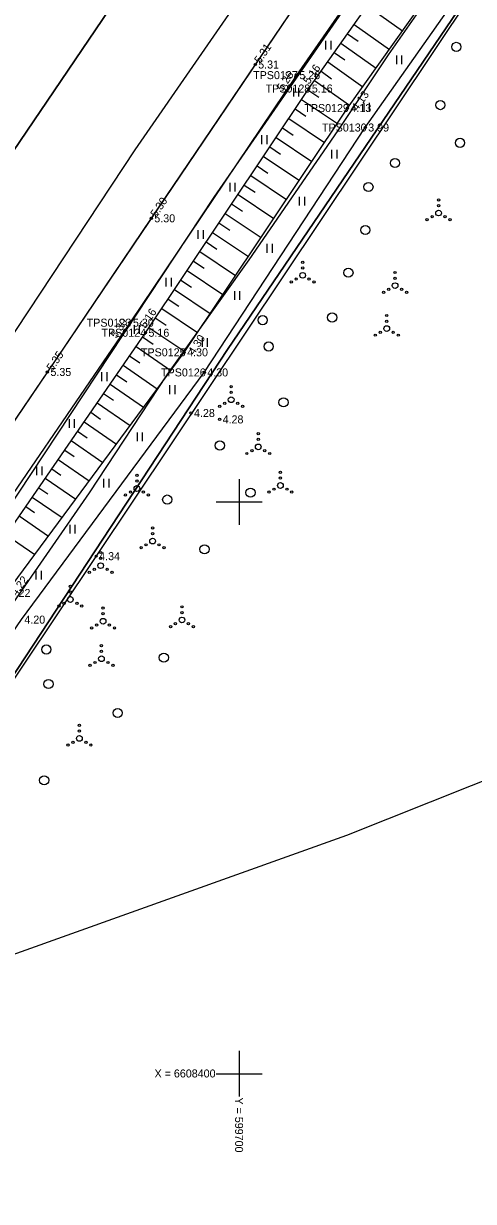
# Model space of a CAD drawing. Extents: x 597961 to 601397, y 6602961 to 6613501.
# Drawn here: x 599681.2 to 599720.5, y 6608388.8 to 6608491.8 of the extents above; entities that cross this region are included whole.
import ezdxf

# ---------------------------------------------------------------- set-up
doc = ezdxf.new("R2010")
doc.units = 0
for name, color, linetype in [('HALJASTUS', 7, 'Continuous'), ('KORGUS-EH2000', 7, 'Continuous'), ('MOOTKORG-EH2000', 7, 'Continuous'), ('MOOTMPUNKT', 7, 'Continuous'), ('MOOTNR', 7, 'Continuous'), ('MOOTPIIR', 7, 'Continuous'), ('MPKAABEL', 7, 'Continuous'), ('PIIR', 7, 'Continuous'), ('RELJEEF', 7, 'Continuous'), ('TEE', 7, 'Continuous'), ('Tee Kõrvalmaantee Püsikate', 7, 'Continuous'), ('Tee Muu tee Pinnas', 7, 'Continuous'), ('Tee Täitmata', 7, 'Continuous'), ('VORK', 7, 'Continuous')]:
    doc.layers.add(name, color=color, linetype=linetype)

msp = doc.modelspace()

# ---------------------------------------------------------------- linework, layer by layer
at = {"layer": 'HALJASTUS'}
for p, q in [((599707.56, 6608490.34), (599707.56, 6608489.58)), ((599708.02, 6608490.34), (599708.02, 6608489.58)), ((599713.74, 6608489.04), (599713.74, 6608488.28)), ((599714.2, 6608489.04), (599714.2, 6608488.28)), ((599704.74, 6608486.22), (599704.74, 6608485.46)), ((599705.19, 6608486.22), (599705.19, 6608485.46)), ((599710.91, 6608484.92), (599710.91, 6608484.16)), ((599711.37, 6608484.92), (599711.37, 6608484.16)), ((599701.95, 6608482.07), (599701.95, 6608481.3)), ((599702.41, 6608482.07), (599702.41, 6608481.3)), ((599708.08, 6608480.8), (599708.08, 6608480.04)), ((599708.53, 6608480.8), (599708.53, 6608480.04)), ((599699.17, 6608477.91), (599699.17, 6608477.15)), ((599699.62, 6608477.91), (599699.62, 6608477.15)), ((599705.24, 6608476.68), (599705.24, 6608475.92)), ((599705.7, 6608476.68), (599705.7, 6608475.92)), ((599696.38, 6608473.76), (599696.38, 6608473)), ((599696.84, 6608473.76), (599696.84, 6608473)), ((599702.41, 6608472.57), (599702.41, 6608471.8)), ((599702.87, 6608472.57), (599702.87, 6608471.8)), ((599693.6, 6608469.61), (599693.6, 6608468.84)), ((599694.06, 6608469.61), (599694.06, 6608468.84)), ((599699.58, 6608468.45), (599699.58, 6608467.68)), ((599700.03, 6608468.45), (599700.03, 6608467.68)), ((599690.81, 6608465.46), (599690.81, 6608464.7)), ((599691.26, 6608465.46), (599691.26, 6608464.7)), ((599696.75, 6608464.33), (599696.75, 6608463.56)), ((599697.2, 6608464.33), (599697.2, 6608463.56)), ((599687.97, 6608461.34), (599687.97, 6608460.58)), ((599688.42, 6608461.34), (599688.42, 6608460.58)), ((599693.91, 6608460.21), (599693.91, 6608459.44)), ((599694.37, 6608460.21), (599694.37, 6608459.44)), ((599685.13, 6608457.23), (599685.13, 6608456.47)), ((599685.58, 6608457.23), (599685.58, 6608456.47)), ((599691.08, 6608456.09), (599691.08, 6608455.33)), ((599691.53, 6608456.09), (599691.53, 6608455.33)), ((599682.29, 6608453.11), (599682.29, 6608452.35)), ((599682.74, 6608453.11), (599682.74, 6608452.35)), ((599688.15, 6608452.03), (599688.15, 6608451.27)), ((599688.6, 6608452.03), (599688.6, 6608451.27)), ((599685.19, 6608448.01), (599685.19, 6608447.25)), ((599685.64, 6608448.01), (599685.64, 6608447.25)), ((599682.23, 6608443.98), (599682.23, 6608443.22)), ((599682.68, 6608443.98), (599682.68, 6608443.22))]:
    msp.add_line(p, q, dxfattribs=at)
msp.add_lwpolyline([(599677.55, 6608411.8), (599667.89, 6608408.84), (599664.05, 6608407.91), (599661.03, 6608410.48), (599668.3, 6608421.18), (599680.96, 6608439.71), (599696.95, 6608461.33), (599711.02, 6608482.75), (599725.24, 6608502.94), (599738.38, 6608523.58), (599751.76, 6608542.41), (599769.13, 6608566.52), (599781.31, 6608584.54), (599784.7, 6608586.73), (599788.56, 6608586.95), (599800.79, 6608585.08), (599817.33, 6608582.92), (599820.15, 6608581.03), (599820.84, 6608579.49)], dxfattribs=at)
for centre, radius in [((599718.98, 6608489.8), 0.4), ((599717.59, 6608484.71), 0.4), ((599719.31, 6608481.41), 0.4), ((599713.62, 6608479.64), 0.4), ((599711.3, 6608477.55), 0.4), ((599717.43, 6608476.42), 0.1), ((599717.43, 6608475.27), 0.25), ((599717.43, 6608475.92), 0.1), ((599711.02, 6608473.78), 0.4), ((599716.43, 6608474.7), 0.1), ((599716.87, 6608474.95), 0.1), ((599718, 6608474.95), 0.1), ((599718.43, 6608474.7), 0.1), ((599705.55, 6608470.97), 0.1), ((599705.55, 6608469.82), 0.25), ((599705.55, 6608470.47), 0.1), ((599709.55, 6608470.05), 0.4), ((599713.63, 6608470.07), 0.1), ((599704.55, 6608469.24), 0.1), ((599704.98, 6608469.49), 0.1), ((599706.11, 6608469.49), 0.1), ((599706.55, 6608469.24), 0.1), ((599713.63, 6608468.92), 0.25), ((599713.63, 6608469.57), 0.1), ((599712.63, 6608468.34), 0.1), ((599713.07, 6608468.59), 0.1), ((599714.2, 6608468.59), 0.1), ((599714.63, 6608468.34), 0.1), ((599702.06, 6608465.9), 0.4), ((599708.13, 6608466.13), 0.4), ((599712.9, 6608466.31), 0.1), ((599712.9, 6608465.81), 0.1), ((599712.33, 6608464.84), 0.1), ((599712.9, 6608465.16), 0.25), ((599713.46, 6608464.84), 0.1), ((599702.58, 6608463.6), 0.4), ((599711.9, 6608464.59), 0.1), ((599713.9, 6608464.59), 0.1), ((599699.3, 6608460.09), 0.1), ((599698.74, 6608458.62), 0.1), ((599699.3, 6608458.94), 0.25), ((599699.3, 6608459.59), 0.1), ((599699.87, 6608458.62), 0.1), ((599703.87, 6608458.71), 0.4), ((599698.3, 6608458.37), 0.1), ((599700.3, 6608458.37), 0.1), ((599701.67, 6608455.97), 0.1), ((599698.31, 6608454.94), 0.4), ((599701.11, 6608454.49), 0.1), ((599701.67, 6608454.82), 0.25), ((599701.67, 6608455.47), 0.1), ((599702.24, 6608454.49), 0.1), ((599700.67, 6608454.24), 0.1), ((599702.67, 6608454.24), 0.1), ((599703.6, 6608452.59), 0.1), ((599691.06, 6608452.33), 0.1), ((599691.06, 6608451.83), 0.1), ((599703.6, 6608451.44), 0.25), ((599703.6, 6608452.09), 0.1), ((599690.06, 6608450.61), 0.1), ((599690.5, 6608450.86), 0.1), ((599691.06, 6608451.18), 0.25), ((599691.63, 6608450.86), 0.1), ((599692.06, 6608450.61), 0.1), ((599693.71, 6608450.21), 0.4), ((599700.99, 6608450.82), 0.4), ((599702.6, 6608450.87), 0.1), ((599703.04, 6608451.12), 0.1), ((599704.17, 6608451.12), 0.1), ((599704.6, 6608450.87), 0.1), ((599692.43, 6608447.73), 0.1), ((599691.86, 6608446.25), 0.1), ((599692.43, 6608446.58), 0.25), ((599692.43, 6608447.23), 0.1), ((599692.99, 6608446.25), 0.1), ((599687.89, 6608445.58), 0.1), ((599691.43, 6608446), 0.1), ((599693.43, 6608446), 0.1), ((599696.97, 6608445.86), 0.4), ((599687.89, 6608444.43), 0.25), ((599687.89, 6608445.08), 0.1), ((599686.89, 6608443.85), 0.1), ((599687.33, 6608444.1), 0.1), ((599688.46, 6608444.1), 0.1), ((599688.89, 6608443.85), 0.1), ((599685.24, 6608442.62), 0.1), ((599685.24, 6608442.12), 0.1), ((599684.68, 6608441.14), 0.1), ((599685.24, 6608441.47), 0.25), ((599685.81, 6608441.14), 0.1), ((599684.24, 6608440.89), 0.1), ((599686.24, 6608440.89), 0.1), ((599688.1, 6608440.72), 0.1), ((599688.1, 6608440.22), 0.1), ((599695, 6608440.83), 0.1), ((599695, 6608440.33), 0.1), ((599687.53, 6608439.24), 0.1), ((599688.1, 6608439.57), 0.25), ((599688.66, 6608439.24), 0.1), ((599694, 6608439.1), 0.1), ((599694.43, 6608439.35), 0.1), ((599695, 6608439.68), 0.25), ((599695.56, 6608439.35), 0.1), ((599696, 6608439.1), 0.1), ((599687.1, 6608438.99), 0.1), ((599689.1, 6608438.99), 0.1), ((599683.14, 6608437.1), 0.4), ((599687.96, 6608437.44), 0.1), ((599687.4, 6608435.96), 0.1), ((599687.96, 6608436.29), 0.25), ((599687.96, 6608436.94), 0.1), ((599688.53, 6608435.96), 0.1), ((599693.41, 6608436.39), 0.4), ((599686.96, 6608435.71), 0.1), ((599688.96, 6608435.71), 0.1), ((599683.33, 6608434.08), 0.4), ((599689.37, 6608431.55), 0.4), ((599686.03, 6608430.47), 0.1), ((599686.03, 6608429.97), 0.1), ((599685.03, 6608428.74), 0.1), ((599685.47, 6608428.99), 0.1), ((599686.03, 6608429.32), 0.25), ((599686.6, 6608428.99), 0.1), ((599687.03, 6608428.74), 0.1), ((599682.95, 6608425.66), 0.4)]:
    msp.add_circle(centre, radius, dxfattribs=at)
at = {"layer": 'KORGUS-EH2000'}
for centre in [(599701.4, 6608488.26), (599705, 6608487.33), (599706.09, 6608486.16), (599709.47, 6608484.45), (599711.02, 6608482.75), (599692.32, 6608474.81), (599690.45, 6608465.68), (599691.81, 6608464.8), (599695.19, 6608463.08), (599683.24, 6608461.37), (599696.95, 6608461.33), (599695.79, 6608457.78), (599687.5, 6608445.26)]:
    msp.add_circle(centre, 0.1, dxfattribs=at)
at = {"layer": 'MOOTMPUNKT'}
for centre in [(599701.4, 6608488.26), (599705, 6608487.33), (599706.09, 6608486.16), (599709.47, 6608484.45), (599711.02, 6608482.75), (599692.32, 6608474.81), (599690.45, 6608465.68), (599691.81, 6608464.8), (599695.19, 6608463.08), (599683.24, 6608461.37), (599696.95, 6608461.33), (599698.29, 6608457.22), (599687.5, 6608445.26)]:
    msp.add_circle(centre, 0.1, dxfattribs=at)
at = {"layer": 'MOOTPIIR'}
msp.add_lwpolyline([(599710.48, 6608501.71), (599701.4, 6608488.26), (599692.32, 6608474.81), (599683.24, 6608461.37), (599674.16, 6608448.02), (599660.24, 6608427.3), (599646.32, 6608406.79), (599643.32, 6608401.39), (599645.55, 6608399.88), (599646.41, 6608399.03), (599652.19, 6608395.35), (599664.16, 6608390.95), (599670.18, 6608396.71), (599678.57, 6608407.43), (599678.27, 6608408.43), (599677.51, 6608410.82), (599677.55, 6608411.8), (599664.54, 6608410.93), (599736.71, 6608518.91)], dxfattribs=at)
at = {"layer": 'MPKAABEL'}
msp.add_lwpolyline([(599648.76, 6608393.36), (599648.9, 6608393.53), (599653.62, 6608398.23), (599655.13, 6608401.84), (599657.09, 6608405.45), (599661.77, 6608414.04), (599664.74, 6608420.07), (599671.51, 6608429.39), (599679.99, 6608440.77), (599686.92, 6608450.81), (599693.7, 6608461.11), (599700.88, 6608471.17), (599708.65, 6608482.49), (599713.04, 6608489.11), (599720.19, 6608499.33)], dxfattribs=at)
at = {"layer": 'PIIR'}
for points in [[(599969.86, 6609161.58), (599986.1, 6609096.19), (599988.73, 6609072.76), (599993.79, 6608989.11), (599988.19, 6608952.59), (599980.47, 6608926.3), (599963.87, 6608880.76), (599960.53, 6608880.54), (599932.44, 6608820.83), (599935.43, 6608819.59), (599886.06, 6608744.32), (599817.31, 6608639.31), (599788.83, 6608594.82), (599736.72, 6608518.91), (599698.98, 6608463.34), (599658.83, 6608402.26), (599612.22, 6608336.62), (599596.53, 6608316.41)], [(599601.14, 6608363.9), (599752.04, 6608586.7), (599810.31, 6608671.87), (599880.68, 6608778.91), (599912.29, 6608830.77), (599945.09, 6608902.88), (599964.8, 6608958.29), (599969.67, 6608990.21), (599967.2, 6609031.05), (599971.87, 6609030.98), (599968.61, 6609065.48), (599963.93, 6609098.32), (599959.83, 6609118.08), (599955.43, 6609135.53)], [(599596.53, 6608316.41), (599612.22, 6608336.62), (599627.27, 6608357.56), (599658.83, 6608402.26), (599698.98, 6608463.34), (599736.72, 6608518.91), (599862.18, 6608496.95), (599908.04, 6608468.81), (599897.35, 6608369.53), (599877.74, 6608375.79), (599832.99, 6608342.79), (599802.31, 6608318.74), (599682.66, 6608224.15), (599652.86, 6608200.94), (599569.85, 6608136.32)]]:
    msp.add_lwpolyline(points, dxfattribs=at)
msp.add_lwpolyline([(599578.8, 6608610.84), (599701.18, 6608610.77), (599752.04, 6608586.7), (599601.14, 6608363.9), (599538.3, 6608410.48), (599567.59, 6608437.77), (599564.29, 6608442.71), (599569.73, 6608458.85), (599578.18, 6608598.83)], close=True, dxfattribs=at)
at = {"layer": 'RELJEEF'}
for p, q in [((599711.2, 6608493.39), (599714.28, 6608491.21)), ((599710.04, 6608491.76), (599713.13, 6608489.58)), ((599709.47, 6608490.94), (599710.39, 6608490.29)), ((599708.89, 6608490.12), (599711.97, 6608487.95)), ((599708.31, 6608489.31), (599709.24, 6608488.66)), ((599707.16, 6608487.67), (599708.08, 6608487.02)), ((599707.74, 6608488.49), (599710.81, 6608486.32)), ((599706.58, 6608486.86), (599709.65, 6608484.69)), ((599706.01, 6608486.04), (599706.95, 6608485.41)), ((599705.46, 6608485.21), (599708.58, 6608483.11)), ((599704.34, 6608483.54), (599707.47, 6608481.45)), ((599704.9, 6608484.37), (599705.84, 6608483.75)), ((599703.79, 6608482.71), (599704.73, 6608482.08)), ((599703.23, 6608481.88), (599706.36, 6608479.79)), ((599702.68, 6608481.05), (599703.61, 6608480.42)), ((599701.56, 6608479.39), (599702.5, 6608478.76)), ((599702.12, 6608480.22), (599705.25, 6608478.13)), ((599701.01, 6608478.56), (599704.13, 6608476.46)), ((599700.45, 6608477.72), (599701.39, 6608477.1)), ((599699.9, 6608476.89), (599703.02, 6608474.8)), ((599698.78, 6608475.23), (599701.91, 6608473.14)), ((599699.34, 6608476.06), (599700.28, 6608475.43)), ((599698.23, 6608474.4), (599699.17, 6608473.77)), ((599697.67, 6608473.57), (599700.8, 6608471.48)), ((599697.12, 6608472.74), (599698.05, 6608472.11)), ((599696, 6608471.07), (599696.94, 6608470.45)), ((599696.56, 6608471.91), (599699.69, 6608469.81)), ((599695.45, 6608470.24), (599698.58, 6608468.15)), ((599694.89, 6608469.41), (599695.83, 6608468.78)), ((599694.34, 6608468.58), (599697.46, 6608466.49)), ((599693.78, 6608467.75), (599694.72, 6608467.12)), ((599692.67, 6608466.09), (599693.61, 6608465.46)), ((599693.23, 6608466.92), (599696.35, 6608464.83)), ((599692.11, 6608465.26), (599695.24, 6608463.16)), ((599691.55, 6608464.43), (599692.47, 6608463.79)), ((599690.99, 6608463.6), (599694.03, 6608461.51)), ((599689.85, 6608461.96), (599692.84, 6608459.9)), ((599690.42, 6608462.78), (599691.32, 6608462.16)), ((599689.28, 6608461.13), (599690.17, 6608460.52)), ((599688.72, 6608460.31), (599691.65, 6608458.29)), ((599688.15, 6608459.49), (599689.02, 6608458.89)), ((599687.02, 6608457.84), (599687.87, 6608457.25)), ((599687.58, 6608458.66), (599690.46, 6608456.68)), ((599686.45, 6608457.02), (599689.28, 6608455.07)), ((599685.88, 6608456.19), (599686.72, 6608455.61)), ((599685.31, 6608455.37), (599688.09, 6608453.46)), ((599684.18, 6608453.72), (599686.9, 6608451.85)), ((599684.75, 6608454.54), (599685.57, 6608453.98)), ((599683.61, 6608452.9), (599684.42, 6608452.34)), ((599683.05, 6608452.07), (599685.71, 6608450.24)), ((599682.48, 6608451.25), (599683.27, 6608450.7)), ((599681.34, 6608449.6), (599682.12, 6608449.07)), ((599681.91, 6608450.43), (599684.53, 6608448.63)), ((599680.78, 6608448.78), (599683.34, 6608447.01)), ((599679.64, 6608447.13), (599682.15, 6608445.4))]:
    msp.add_line(p, q, dxfattribs=at)
for points in [[(599654.69, 6608405.38), (599653.52, 6608406.01), (599653.02, 6608406.94), (599663.76, 6608424.59), (599677.05, 6608443.37), (599691.81, 6608464.8), (599706.09, 6608486.16), (599720.4, 6608506.43), (599733.78, 6608526.84), (599747.58, 6608546.59), (599763.36, 6608570.26), (599776.5, 6608588.97), (599778.68, 6608590.23), (599780.97, 6608590.85), (599782.59, 6608590.67), (599789.07, 6608589.81), (599801, 6608587.05), (599825.73, 6608582.84), (599838.46, 6608580.71), (599858.98, 6608576.53)], [(599663.44, 6608407.21), (599660.22, 6608406.81), (599655.45, 6608405.61), (599654.97, 6608406.29), (599665.97, 6608423.26), (599679.67, 6608442.04), (599695.19, 6608463.08), (599709.47, 6608484.45), (599723.46, 6608504.12), (599736.95, 6608524.13), (599750.95, 6608543.21), (599767.63, 6608567.64), (599779.48, 6608586.23), (599782.15, 6608588.41), (599783.35, 6608588.88), (599788.84, 6608588.63), (599800.85, 6608586.45), (599825.65, 6608582.15), (599838.44, 6608580.16), (599858.98, 6608576.53)]]:
    msp.add_lwpolyline(points, dxfattribs=at)
at = {"layer": 'TEE'}
msp.add_lwpolyline([(599877.65, 6608574.42), (599859.38, 6608577.85), (599844.62, 6608580.25), (599826.08, 6608583.47), (599801.33, 6608588.14), (599788.81, 6608590.96), (599783.36, 6608592.52), (599779.23, 6608592.08), (599775.66, 6608590.88), (599762.01, 6608571.26), (599745.77, 6608547.63), (599732.82, 6608528.11), (599719.27, 6608507.84), (599705, 6608487.33), (599690.45, 6608465.68), (599675.86, 6608444.39), (599662.84, 6608425.37), (599650.3, 6608406.72), (599646.9, 6608401.43), (599645.55, 6608399.88)], dxfattribs=at)
at = {"layer": 'Tee Kõrvalmaantee Püsikate'}
msp.add_lwpolyline([(599643.76, 6608403.61), (599680.47, 6608457.24), (599759.31, 6608573.87), (599775.82, 6608599.07)], dxfattribs=at)
at = {"layer": 'Tee Muu tee Pinnas'}
msp.add_lwpolyline([(599643.76, 6608403.61), (599648.23, 6608402.62), (599652.75, 6608403.14), (599658.56, 6608403.81), (599670.93, 6608407.09), (599709.41, 6608420.86), (599756.73, 6608439.73), (599854.06, 6608471.01), (599856.87, 6608470.93), (599864.16, 6608470.6), (599876.75, 6608463.09), (599901.12, 6608451.58), (599921.59, 6608445.01), (599929.74, 6608443.45)], dxfattribs=at)
at = {"layer": 'Tee Täitmata'}
for points in [[(599985.08, 6609026.65), (599985.7, 6609017.22), (599985.75, 6608989.48), (599980.4, 6608954.49), (599955.96, 6608882.38), (599939.35, 6608844.59), (599930.77, 6608829.25), (599917.31, 6608805.18), (599884.36, 6608753.43), (599783.51, 6608601.74), (599784.26, 6608599.04), (599785.91, 6608596.93), (599785.24, 6608595.09), (599784.09, 6608592.93), (599780.44, 6608592.76), (599776, 6608590.45), (599764.4, 6608573.01), (599697.78, 6608476.67), (599676.09, 6608443.88), (599648.23, 6608402.62), (599634.95, 6608384.09), (599593.81, 6608326.71)], [(599587.5, 6608331.63), (599611.35, 6608364.32), (599640.66, 6608405.62), (599669.11, 6608447.83), (599690.91, 6608480.8), (599751.02, 6608567.73), (599757.78, 6608577.51), (599878.06, 6608758.41), (599910.43, 6608809.28), (599932.18, 6608848.15), (599948.5, 6608885.28), (599972.6, 6608956.39), (599977.71, 6608989.84), (599977.31, 6609016.83), (599976.66, 6609026.26)]]:
    msp.add_lwpolyline(points, dxfattribs=at)
at = {"layer": 'VORK'}
for p, q in [((599700, 6608452), (599700, 6608448)), ((599698, 6608450), (599702, 6608450)), ((599700, 6608402), (599700, 6608398)), ((599698, 6608400), (599702, 6608400))]:
    msp.add_line(p, q, dxfattribs=at)

# ---------------------------------------------------------------- texts
at = {"layer": 'KORGUS-EH2000'}
for s, rotation, p in [(' 5.31', 55.9753, (599701.69, 6608488.07)), (' 5.26', 56.0966, (599703.65, 6608485.65)), (' 5.16', 54.7989, (599705.95, 6608486.26)), (' 4.13', 54.5906, (599710.19, 6608483.94)), (' 5.30', 55.9753, (599692.61, 6608474.62)), (' 5.16', 56.2277, (599691.66, 6608464.9)), (' 5.30', 55.5825, (599689.11, 6608464.04)), (' 4.30', 56.2271, (599695.91, 6608462.6)), (' 5.35', 55.9753, (599683.53, 6608461.17)), (' 4.22', 53.5992, (599680.37, 6608441.52))]:
    msp.add_text(s, height=0.7, rotation=rotation, dxfattribs=at).set_placement(p)
for s, p in [(' 3.99', (599711.02, 6608482.4)), (' 4.30', (599696.95, 6608460.98)), (' 4.28', (599695.79, 6608457.43)), (' 4.34', (599687.5, 6608444.91)), (' 4.20', (599680.96, 6608439.36))]:
    msp.add_text(s, height=0.7, dxfattribs=at).set_placement(p)
at = {"layer": 'MOOTKORG-EH2000'}
for s, p in [(' 5.31', (599701.4, 6608487.91)), (' 5.26', (599705, 6608486.98)), (' 5.16', (599706.09, 6608485.81)), (' 4.13', (599709.47, 6608484.1)), (' 3.99', (599711.02, 6608482.4)), (' 5.30', (599692.32, 6608474.46)), (' 5.30', (599690.45, 6608465.33)), (' 5.16', (599691.81, 6608464.45)), (' 4.30', (599695.19, 6608462.74)), (' 5.35', (599683.24, 6608461.02)), (' 4.30', (599696.95, 6608460.98)), (' 4.28', (599698.29, 6608456.87)), (' 4.34', (599687.5, 6608444.91)), (' 4.22', (599679.67, 6608441.69)), (' 4.20', (599680.96, 6608439.36))]:
    msp.add_text(s, height=0.7, dxfattribs=at).set_placement(p)
at = {"layer": 'MOOTNR'}
for s, p in [('TPS0127 ', (599701.22, 6608486.98)), ('TPS0128 ', (599702.31, 6608485.81)), ('TPS0129 ', (599705.69, 6608484.1)), ('TPS0130 ', (599707.24, 6608482.4)), ('TPS0123 ', (599686.67, 6608465.33)), ('TPS0124 ', (599687.96, 6608464.45)), ('TPS0125 ', (599691.41, 6608462.74)), ('TPS0126 ', (599693.17, 6608460.98))]:
    msp.add_text(s, height=0.7, dxfattribs=at).set_placement(p)
at = {"layer": 'VORK'}
msp.add_text('X = 6608400', height=0.7, dxfattribs=at).set_placement((599692.6, 6608399.67))
msp.add_text('Y = 599700 ', height=0.7, rotation=270, dxfattribs=at).set_placement((599699.64, 6608397.92))

doc.saveas('drawing.dxf')
